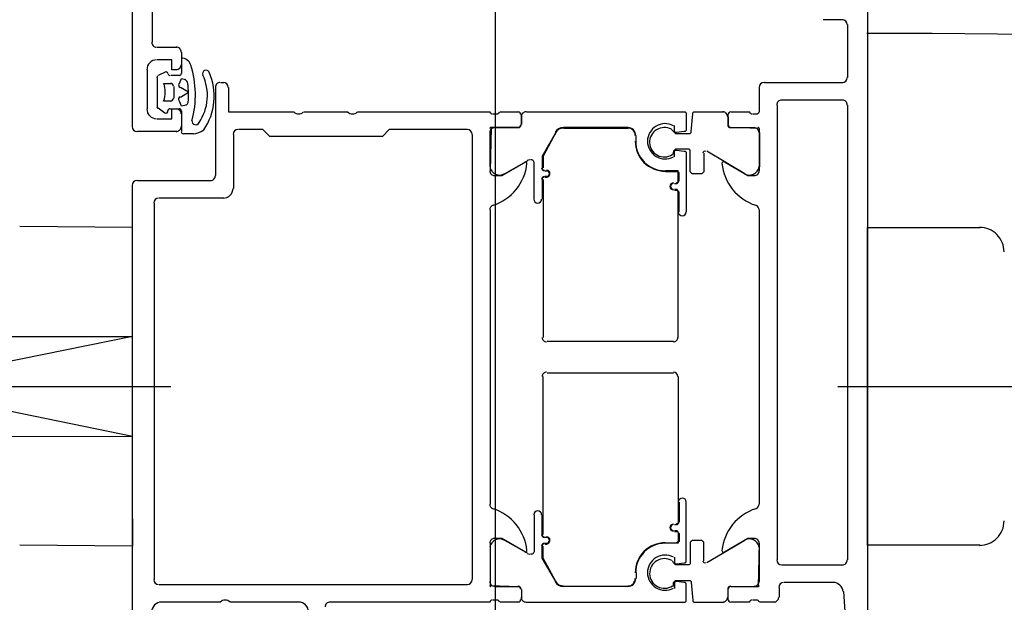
# Model space of a CAD drawing. Extents: x 2 to 87, y -108 to 11.
# Tile 314 of 352: x 49.7791 to 49.8796, y -31.7177 to -31.6583. Entities that reach past the tile are written whole.
import ezdxf

# ---------------------------------------------------------------- set-up
doc = ezdxf.new("R2010")
doc.units = 0
doc.header["$MEASUREMENT"] = 0
doc.linetypes.add('IMPORT-ACAD_ISO10W100', pattern=[18.000999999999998, 12, -3, 0.001, -3])
for name, color, linetype in [('13', 7, 'CONTINUOUS'), ('23', 7, 'CONTINUOUS'), ('32', 7, 'CONTINUOUS')]:
    doc.layers.add(name, color=color, linetype=linetype)

msp = doc.modelspace()

# ---------------------------------------------------------------- linework, layer by layer
at = {"layer": '13', "color": 62, "linetype": 'Continuous'}
msp.add_line((49.82759999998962, -31.59070000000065), (49.82759999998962, -32.74869999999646), dxfattribs=at)
at = {"layer": '23', "color": 62, "linetype": 'Continuous'}
msp.add_arc((49.86555182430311, -32.6913034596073), 1.031606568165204, 360, 90, dxfattribs=at)
at = {"layer": '32', "color": 62, "linetype": 'Continuous'}
for p, q in [((49.86559999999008, -31.65020000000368), (49.86559999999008, -31.74720000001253)), ((49.79259999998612, -31.65520000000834), (49.79259999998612, -31.66060000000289)), ((49.86309999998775, -31.65830000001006), (49.86109999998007, -31.65830000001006)), ((49.8635999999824, -31.66419999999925), (49.8635999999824, -31.6588000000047)), ((49.79309999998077, -31.66109999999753), (49.79509999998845, -31.66109999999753)), ((49.7955999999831, -31.66160000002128), (49.7955999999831, -31.66289999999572)), ((49.7955999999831, -31.66220000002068), (49.7955999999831, -31.66380000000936)), ((49.79209999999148, -31.66340000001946), (49.79209999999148, -31.66740000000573)), ((49.79309999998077, -31.66419999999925), (49.79309999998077, -31.66719999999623)), ((49.79399999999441, -31.66359999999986), (49.79319999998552, -31.66400000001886)), ((49.7953999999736, -31.66400000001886), (49.79449999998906, -31.66400000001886)), ((49.79379999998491, -31.66479999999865), (49.79449999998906, -31.66479999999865)), ((49.7947999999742, -31.6651000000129), (49.7947999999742, -31.66630000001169)), ((49.79909999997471, -31.67420000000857), (49.79909999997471, -31.66520000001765)), ((49.79959999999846, -31.6646999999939), (49.79989999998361, -31.6646999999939)), ((49.85459999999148, -31.66770000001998), (49.85459999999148, -31.66520000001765)), ((49.85509999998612, -31.6646999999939), (49.86309999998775, -31.6646999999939)), ((49.86309999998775, -31.66650000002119), (49.85689999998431, -31.66650000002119)), ((49.79319999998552, -31.66730000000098), (49.79389999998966, -31.66779999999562)), ((49.79449999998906, -31.66659999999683), (49.79379999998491, -31.66659999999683)), ((49.79439999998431, -31.66740000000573), (49.7953999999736, -31.66740000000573)), ((49.85639999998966, -31.66700000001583), (49.85639999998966, -31.71340000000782)), ((49.8635999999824, -31.71340000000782), (49.8635999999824, -31.66700000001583)), ((49.7955999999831, -31.66760000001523), (49.7955999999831, -31.66969999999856)), ((49.7955999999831, -31.66790000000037), (49.7955999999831, -31.66920000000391)), ((49.80809999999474, -31.66770000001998), (49.81259999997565, -31.66770000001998)), ((49.81359999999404, -31.66770000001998), (49.82709999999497, -31.66770000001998)), ((49.82739999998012, -31.66790000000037), (49.82779999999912, -31.66790000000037)), ((49.82809999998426, -31.66770000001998), (49.82999999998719, -31.66770000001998)), ((49.83029999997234, -31.66800000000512), (49.83029999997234, -31.66899999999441)), ((49.83029999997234, -31.66899999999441), (49.83029999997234, -31.66820000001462)), ((49.85139999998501, -31.66899999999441), (49.85139999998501, -31.66800000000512)), ((49.85139999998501, -31.66820000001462), (49.85139999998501, -31.66899999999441)), ((49.85169999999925, -31.66770000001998), (49.85359999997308, -31.66770000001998)), ((49.85389999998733, -31.66790000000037), (49.85429999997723, -31.66790000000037)), ((49.82759999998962, -31.66930000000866), (49.82999999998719, -31.66930000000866)), ((49.8411999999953, -31.66930000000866), (49.83459999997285, -31.66930000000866)), ((49.8411999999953, -31.66940000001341), (49.83459999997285, -31.66940000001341)), ((49.85169999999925, -31.66930000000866), (49.85409999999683, -31.66930000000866)), ((49.79509999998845, -31.66969999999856), (49.79109999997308, -31.66969999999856)), ((49.7957999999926, -31.66990000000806), (49.79679999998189, -31.66990000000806)), ((49.8008999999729, -31.67000000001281), (49.8008999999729, -31.67550000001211)), ((49.82529999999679, -31.71540000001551), (49.82529999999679, -31.67000000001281)), ((49.82709999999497, -31.67329999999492), (49.82709999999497, -31.66980000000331)), ((49.84199999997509, -31.67070000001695), (49.84199999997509, -31.67010000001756)), ((49.84199999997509, -31.67070000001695), (49.84199999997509, -31.67010000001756)), ((49.85459999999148, -31.66980000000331), (49.85459999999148, -31.67329999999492)), ((49.85309999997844, -31.67399999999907), (49.84919999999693, -31.67170000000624)), ((49.83090000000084, -31.67269999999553), (49.82859999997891, -31.67399999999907)), ((49.83139999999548, -31.67260000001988), (49.83119999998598, -31.67260000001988)), ((49.83159999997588, -31.67660000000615), (49.83159999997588, -31.67280000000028)), ((49.83269999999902, -31.67370000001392), (49.83289999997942, -31.67370000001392)), ((49.83269999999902, -31.67370000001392), (49.83289999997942, -31.67370000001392)), ((49.83289999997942, -31.67430000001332), (49.83269999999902, -31.67430000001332)), ((49.83289999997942, -31.67440000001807), (49.83269999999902, -31.67440000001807)), ((49.79109999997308, -31.67470000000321), (49.79859999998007, -31.67470000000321)), ((49.83239999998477, -31.67459999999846), (49.83239999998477, -31.67660000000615)), ((49.83249999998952, -31.67459999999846), (49.83249999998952, -31.69070000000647)), ((49.79989999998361, -31.6765000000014), (49.79329999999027, -31.6765000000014)), ((49.79279999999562, -31.67699999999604), (49.79279999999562, -31.71540000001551)), ((49.82709999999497, -31.67770000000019), (49.82709999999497, -31.70769999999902)), ((49.85459999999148, -31.70769999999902), (49.85459999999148, -31.67770000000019)), ((49.83289999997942, -31.69109999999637), (49.84579999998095, -31.69109999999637)), ((49.83289999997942, -31.69430000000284), (49.84579999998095, -31.69430000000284)), ((49.83249999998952, -31.71080000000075), (49.83249999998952, -31.69470000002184)), ((49.83159999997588, -31.70879999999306), (49.83159999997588, -31.71259999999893)), ((49.83239999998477, -31.71080000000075), (49.83239999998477, -31.70879999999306)), ((49.83090000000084, -31.71270000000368), (49.82859999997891, -31.71140000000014)), ((49.83289999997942, -31.71110000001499), (49.83269999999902, -31.71110000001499)), ((49.83289999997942, -31.71110000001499), (49.83269999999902, -31.71110000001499)), ((49.83269999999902, -31.71170000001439), (49.83289999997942, -31.71170000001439)), ((49.85309999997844, -31.71140000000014), (49.84919999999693, -31.71370000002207)), ((49.82709999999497, -31.71210000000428), (49.82709999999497, -31.7155999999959)), ((49.83269999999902, -31.71180000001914), (49.83289999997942, -31.71180000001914)), ((49.85459999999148, -31.7155999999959), (49.85459999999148, -31.71210000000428)), ((49.83139999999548, -31.71280000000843), (49.83119999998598, -31.71280000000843)), ((49.84199999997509, -31.71470000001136), (49.84199999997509, -31.71530000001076)), ((49.84199999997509, -31.71470000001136), (49.84199999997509, -31.71530000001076)), ((49.85689999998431, -31.71390000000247), (49.86309999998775, -31.71390000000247)), ((49.86219999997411, -31.71570000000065), (49.85709999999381, -31.71570000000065)), ((49.79329999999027, -31.71590000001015), (49.82479999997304, -31.71590000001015)), ((49.82759999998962, -31.71610000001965), (49.82999999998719, -31.71610000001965)), ((49.83029999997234, -31.7164000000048), (49.83029999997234, -31.71739999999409)), ((49.83029999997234, -31.7164000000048), (49.83029999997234, -31.71720000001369)), ((49.8411999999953, -31.71610000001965), (49.83459999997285, -31.71610000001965)), ((49.8411999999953, -31.71610000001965), (49.83459999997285, -31.71610000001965)), ((49.85139999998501, -31.71739999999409), (49.85139999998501, -31.7164000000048)), ((49.85139999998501, -31.71720000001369), (49.85139999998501, -31.7164000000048)), ((49.85169999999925, -31.71610000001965), (49.85409999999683, -31.71610000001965)), ((49.85659999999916, -31.7161999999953), (49.85659999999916, -31.71720000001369)), ((49.79959999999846, -31.71770000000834), (49.79359999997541, -31.71770000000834)), ((49.80760000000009, -31.71770000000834), (49.80059999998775, -31.71770000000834)), ((49.82709999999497, -31.71770000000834), (49.81079999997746, -31.71770000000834)), ((49.82779999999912, -31.71749999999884), (49.82739999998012, -31.71749999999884)), ((49.82999999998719, -31.71770000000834), (49.82809999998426, -31.71770000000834)), ((49.85359999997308, -31.71770000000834), (49.85169999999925, -31.71770000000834)), ((49.85429999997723, -31.71749999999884), (49.85389999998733, -31.71749999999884)), ((49.85609999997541, -31.71770000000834), (49.85459999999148, -31.71770000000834))]:
    msp.add_line(p, q, dxfattribs=at)
at = {"layer": '32', "color": 62, "linetype": 'IMPORT-ACAD_ISO10W100'}
for p, q in [((49.74809999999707, -31.69570000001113), (49.79449999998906, -31.69570000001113)), ((49.86259999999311, -31.69570000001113), (49.90009999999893, -31.69570000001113))]:
    msp.add_line(p, q, dxfattribs=at)
at = {"layer": '32', "color": 62, "linetype": 'Continuous'}
for points in [[(49.79059999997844, -31.66920000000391), (49.79059999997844, -31.60070000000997), (49.79399999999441, -31.60070000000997), (49.79509999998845, -31.601800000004), (49.79509999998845, -31.6024000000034), (49.79359999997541, -31.6024000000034)], [(49.79509999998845, -31.66340000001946), (49.79459999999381, -31.66340000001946), (49.79459999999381, -31.66240000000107), (49.79309999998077, -31.66240000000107)], [(49.7953999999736, -31.66479999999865), (49.7955999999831, -31.664300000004), (49.79599999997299, -31.66440000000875)], [(49.79549999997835, -31.66620000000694), (49.79629999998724, -31.66570000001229), (49.79549999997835, -31.66520000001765)], [(49.80039999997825, -31.66520000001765), (49.80039999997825, -31.66770000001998), (49.80709999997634, -31.66770000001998)], [(49.79309999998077, -31.66839999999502), (49.79459999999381, -31.66839999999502), (49.79459999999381, -31.66740000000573), (49.79509999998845, -31.66740000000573)], [(49.79609999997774, -31.66700000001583), (49.7955999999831, -31.66710000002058), (49.7953999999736, -31.66659999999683)], [(49.83079999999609, -31.66770000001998), (49.84689999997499, -31.66770000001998), (49.84699999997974, -31.66770000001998), (49.84709999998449, -31.66779999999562), (49.84709999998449, -31.66790000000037), (49.84709999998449, -31.66950000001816), (49.84709999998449, -31.66959999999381), (49.84699999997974, -31.66969999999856), (49.84689999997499, -31.66969999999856), (49.8460999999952, -31.66980000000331), (49.84599999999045, -31.66980000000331), (49.8458999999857, -31.66969999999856), (49.8458999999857, -31.66950000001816), (49.8458999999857, -31.66909999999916)], [(49.84560000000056, -31.66950000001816), (49.84579999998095, -31.66969999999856), (49.8458999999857, -31.66980000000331), (49.84599999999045, -31.66990000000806), (49.84599999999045, -31.66990000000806), (49.84739999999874, -31.66990000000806), (49.84749999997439, -31.66990000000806), (49.84759999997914, -31.66980000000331), (49.84759999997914, -31.66969999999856), (49.84779999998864, -31.66790000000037), (49.84779999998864, -31.66779999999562), (49.84789999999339, -31.66770000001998), (49.84799999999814, -31.66770000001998), (49.85089999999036, -31.66770000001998)], [(49.82479999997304, -31.66950000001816), (49.81680000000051, -31.66950000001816), (49.81609999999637, -31.6701999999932), (49.80459999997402, -31.6701999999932), (49.80389999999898, -31.66950000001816), (49.80139999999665, -31.66950000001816)], [(49.82999999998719, -31.66930000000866), (49.82719999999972, -31.66930000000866), (49.82709999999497, -31.67370000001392)], [(49.85459999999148, -31.67370000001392), (49.85459999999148, -31.66940000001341), (49.85169999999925, -31.66930000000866)], [(49.83379999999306, -31.66980000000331), (49.83239999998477, -31.67220000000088), (49.83239999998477, -31.67339999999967)], [(49.83379999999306, -31.66980000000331), (49.83249999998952, -31.67220000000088), (49.83249999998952, -31.67339999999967)], [(49.84889999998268, -31.67190000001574), (49.84889999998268, -31.67380000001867), (49.84879999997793, -31.67389999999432), (49.84869999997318, -31.67399999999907), (49.84859999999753, -31.67399999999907), (49.84769999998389, -31.67399999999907), (49.84769999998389, -31.67399999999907), (49.84759999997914, -31.67389999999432), (49.84749999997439, -31.67380000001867), (49.84749999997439, -31.67170000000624), (49.84749999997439, -31.67160000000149), (49.84739999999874, -31.67149999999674), (49.84739999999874, -31.67149999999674), (49.84599999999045, -31.67149999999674), (49.84599999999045, -31.67149999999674), (49.8458999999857, -31.67160000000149), (49.84579999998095, -31.67170000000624), (49.8456999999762, -31.67209999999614)], [(49.8458999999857, -31.67230000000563), (49.8458999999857, -31.67190000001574), (49.8458999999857, -31.67170000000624), (49.84599999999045, -31.67160000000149), (49.8460999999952, -31.67160000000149), (49.84689999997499, -31.67170000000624), (49.84699999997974, -31.67170000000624), (49.84709999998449, -31.67180000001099), (49.84709999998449, -31.67190000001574), (49.84709999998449, -31.67790000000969)], [(49.82759999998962, -31.67420000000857), (49.82829999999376, -31.67420000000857), (49.83069999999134, -31.67280000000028)], [(49.85099999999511, -31.67280000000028), (49.85339999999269, -31.67420000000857), (49.85409999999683, -31.67420000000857)], [(49.8458999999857, -31.67500000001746), (49.8460999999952, -31.67500000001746), (49.84619999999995, -31.67500000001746), (49.8462999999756, -31.67490000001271), (49.84639999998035, -31.67470000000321), (49.84639999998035, -31.67389999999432), (49.8462999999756, -31.67380000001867), (49.8462999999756, -31.67370000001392), (49.8460999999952, -31.67370000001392), (49.84499999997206, -31.67370000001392)], [(49.8458999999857, -31.67500000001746), (49.84599999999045, -31.67500000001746), (49.84619999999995, -31.67490000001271), (49.8462999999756, -31.67480000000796), (49.8462999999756, -31.67470000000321), (49.8462999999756, -31.67389999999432), (49.8462999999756, -31.67380000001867), (49.84619999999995, -31.67380000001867), (49.8460999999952, -31.67380000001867), (49.84499999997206, -31.67380000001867)], [(49.79359999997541, -31.72100000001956), (49.79509999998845, -31.72100000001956), (49.79509999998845, -31.72160000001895), (49.79399999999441, -31.72270000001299), (49.79059999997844, -31.72270000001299), (49.79059999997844, -31.67519999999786)], [(49.84639999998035, -31.67790000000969), (49.84639999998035, -31.675900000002), (49.8462999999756, -31.67579999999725), (49.84619999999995, -31.67560000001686), (49.8460999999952, -31.67560000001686), (49.8458999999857, -31.67560000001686)], [(49.8462999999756, -31.69070000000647), (49.8462999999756, -31.675900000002), (49.8462999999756, -31.67579999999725), (49.84619999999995, -31.67570000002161), (49.84599999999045, -31.67570000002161), (49.8458999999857, -31.67570000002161)], [(49.79059999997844, -31.70920000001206), (49.79059999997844, -31.71100000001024), (49.79059999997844, -31.70920000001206), (49.79059999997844, -31.6822000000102), (49.79059999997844, -31.68050000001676), (49.79059999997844, -31.67949999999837), (49.77909999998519, -31.67939999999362)], [(49.87709999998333, -31.71189999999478), (49.86559999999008, -31.71189999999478), (49.86559999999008, -31.67949999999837), (49.86559999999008, -31.71189999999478), (49.86559999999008, -31.67949999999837), (49.87709999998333, -31.67949999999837)], [(49.8462999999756, -31.69470000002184), (49.8462999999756, -31.70949999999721), (49.8462999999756, -31.70960000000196), (49.84619999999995, -31.70970000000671), (49.84599999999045, -31.70980000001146), (49.8458999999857, -31.70980000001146)], [(49.84639999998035, -31.70750000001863), (49.84639999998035, -31.70949999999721), (49.8462999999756, -31.70970000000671), (49.84619999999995, -31.70980000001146), (49.8460999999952, -31.70980000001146), (49.8458999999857, -31.70980000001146)], [(49.8458999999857, -31.71309999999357), (49.8458999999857, -31.71350000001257), (49.8458999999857, -31.71370000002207), (49.84599999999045, -31.71379999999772), (49.8460999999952, -31.71379999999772), (49.84689999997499, -31.71370000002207), (49.84699999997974, -31.71370000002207), (49.84709999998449, -31.71360000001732), (49.84709999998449, -31.71350000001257), (49.84709999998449, -31.70750000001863)], [(49.8458999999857, -31.71040000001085), (49.8460999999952, -31.71040000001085), (49.84619999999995, -31.71040000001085), (49.8462999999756, -31.71060000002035), (49.84639999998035, -31.710699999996), (49.84639999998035, -31.71150000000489), (49.8462999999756, -31.71160000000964), (49.8462999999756, -31.71170000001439), (49.8460999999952, -31.71170000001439), (49.84499999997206, -31.71170000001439)], [(49.8458999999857, -31.7105000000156), (49.84599999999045, -31.7105000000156), (49.84619999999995, -31.7105000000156), (49.8462999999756, -31.71060000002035), (49.8462999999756, -31.710699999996), (49.8462999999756, -31.71150000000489), (49.8462999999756, -31.71160000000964), (49.84619999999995, -31.71160000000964), (49.8460999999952, -31.71170000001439), (49.84499999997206, -31.71170000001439)], [(49.79059999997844, -31.71100000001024), (49.79059999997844, -31.71199999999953), (49.77909999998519, -31.71189999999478)], [(49.82709999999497, -31.71170000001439), (49.82709999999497, -31.7160000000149), (49.82999999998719, -31.71610000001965)], [(49.83069999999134, -31.71259999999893), (49.82829999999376, -31.71120000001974), (49.82759999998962, -31.71120000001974)], [(49.84889999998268, -31.71350000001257), (49.84889999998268, -31.71160000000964), (49.84879999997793, -31.71150000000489), (49.84869999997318, -31.71140000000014), (49.84859999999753, -31.71140000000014), (49.84769999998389, -31.71140000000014), (49.84769999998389, -31.71140000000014), (49.84759999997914, -31.71150000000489), (49.84749999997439, -31.71160000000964), (49.84749999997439, -31.71370000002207), (49.84749999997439, -31.71379999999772), (49.84739999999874, -31.71390000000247), (49.84739999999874, -31.71390000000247), (49.84599999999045, -31.71390000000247), (49.84599999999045, -31.71390000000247), (49.8458999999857, -31.71379999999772), (49.84579999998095, -31.71370000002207), (49.8456999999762, -31.71350000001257)], [(49.85409999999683, -31.71120000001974), (49.85339999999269, -31.71120000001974), (49.85099999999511, -31.71259999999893)], [(49.85169999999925, -31.71610000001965), (49.85449999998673, -31.71610000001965), (49.85459999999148, -31.71170000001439)], [(49.83379999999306, -31.7155999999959), (49.83239999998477, -31.71319999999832), (49.83239999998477, -31.71199999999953)], [(49.83379999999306, -31.7155999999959), (49.83249999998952, -31.71319999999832), (49.83249999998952, -31.71199999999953)], [(49.83079999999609, -31.71770000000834), (49.84689999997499, -31.71770000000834), (49.84699999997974, -31.71770000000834), (49.84709999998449, -31.71760000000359), (49.84709999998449, -31.71749999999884), (49.84709999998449, -31.71590000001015), (49.84709999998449, -31.7158000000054), (49.84699999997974, -31.71570000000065), (49.84689999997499, -31.71570000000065), (49.8460999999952, -31.7155999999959), (49.84599999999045, -31.7155999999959), (49.8458999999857, -31.71570000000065), (49.8458999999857, -31.71590000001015), (49.8458999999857, -31.71630000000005)], [(49.84579999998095, -31.71610000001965), (49.84579999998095, -31.71570000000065), (49.8458999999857, -31.7155999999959), (49.84599999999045, -31.71550000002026), (49.84599999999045, -31.71550000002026), (49.84739999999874, -31.71550000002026), (49.84749999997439, -31.71550000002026), (49.84759999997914, -31.7155999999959), (49.84759999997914, -31.71570000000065), (49.84779999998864, -31.71749999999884), (49.84779999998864, -31.71760000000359), (49.84789999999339, -31.71770000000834), (49.84799999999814, -31.71770000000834), (49.85089999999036, -31.71770000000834)], [(49.8635999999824, -31.7386000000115), (49.8635999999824, -31.72270000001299), (49.8631999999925, -31.7166000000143)]]:
    msp.add_lwpolyline(points, dxfattribs=at)
at = {"layer": '32', "color": 62, "linetype": 'IMPORT-ACAD_ISO10W100'}
msp.add_lwpolyline([(49.74059999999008, -31.70070000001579), (49.79059999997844, -31.70080000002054), (49.74059999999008, -31.69060000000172), (49.79059999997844, -31.69060000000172), (49.74059999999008, -31.70070000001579), (49.74059999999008, -31.69060000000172)], dxfattribs=at)
at = {"layer": '32', "color": 62, "linetype": 'Continuous'}
for centre, radius, start, end in [((49.86305181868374, -31.65879690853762), 0.0005000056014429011, 0.0006416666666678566, 89.99935833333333), ((49.7930518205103, -31.66059689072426), 0.0004999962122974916, 179.9995666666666, 270.0004361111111), ((49.79505182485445, -31.66159688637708), 0.0004999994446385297, 359.9982166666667, 90.00006388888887), ((49.7930518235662, -31.66339688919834), 0.0009999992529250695, 89.99995833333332, 180.0000444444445), ((49.79557209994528, -31.66321280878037), 0.001006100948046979, 15.87076388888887, 90.38825555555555), ((49.79505182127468, -31.66289688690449), 0.0005000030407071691, 270.0003472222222, 359.99965), ((49.78701044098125, -31.66596925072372), 0.01000000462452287, 344.8052, 17.6473638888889), ((49.79808646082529, -31.66379085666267), 0.000350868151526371, 114.1202805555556, 205.7330111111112), ((49.79808646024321, -31.66379085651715), 0.000350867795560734, 22.5074722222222, 114.1202027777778), ((49.79326498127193, -31.66420708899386), 0.0001947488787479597, 115.77295, 181.3605055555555), ((49.7940125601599, -31.6638171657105), 0.0002022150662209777, 10.67093055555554, 116.1989666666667), ((49.79441393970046, -31.66377704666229), 0.0002026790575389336, 180.7563027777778, 269.5314611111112), ((49.79536730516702, -31.66378174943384), 0.0001979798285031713, 269.4154333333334, 0.2996722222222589), ((49.79573609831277, -31.66487619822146), 0.0005000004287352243, 6.888666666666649, 69.67373055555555), ((49.79332998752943, -31.66602857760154), 0.004905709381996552, 325.7934111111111, 25.15653611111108), ((49.79290797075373, -31.66610951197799), 0.006024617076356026, 325.3497388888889, 24.02640833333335), ((49.86305183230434, -31.66419690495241), 0.0004999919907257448, 270.0034361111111, 360), ((49.79130885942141, -31.6656897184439), 0.002620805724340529, 339.9155444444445, 20.0844527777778), ((49.79447028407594, -31.66508970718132), 0.00030000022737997, 0.0002333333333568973, 90.00110277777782), ((49.79558789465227, -31.66495061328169), 0.0003000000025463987, 155.3846416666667, 240.7366527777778), ((49.78665436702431, -31.66597338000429), 0.009647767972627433, 355.6724805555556, 6.888630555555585), ((49.7995518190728, -31.66519693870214), 0.000499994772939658, 89.99940000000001, 179.9996805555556), ((49.79985182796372, -31.66519693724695), 0.0004999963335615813, 0.000152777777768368, 89.99984722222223), ((49.85505183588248, -31.66519690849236), 0.0005000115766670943, 90.0013277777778, 179.9986750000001), ((49.79447028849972, -31.66628970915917), 0.0002999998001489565, 270.0005361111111, 0.0002305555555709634), ((49.79558731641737, -31.66642913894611), 0.0003000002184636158, 119.2632750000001, 205.2538555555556), ((49.85685181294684, -31.66699690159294), 0.0004999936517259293, 89.99927222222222, 180.0007277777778), ((49.86305183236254, -31.66699689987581), 0.0004999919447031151, 359.9990777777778, 90.00092499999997), ((49.79305183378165, -31.66739688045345), 0.001000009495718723, 180.0005444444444, 269.9994555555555), ((49.79326466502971, -31.66716990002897), 0.0001943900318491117, 179.3559388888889, 240.2801388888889), ((49.79439736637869, -31.66758680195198), 0.000199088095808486, 89.73841666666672, 179.972363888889), ((49.79505185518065, -31.66789685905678), 0.0004999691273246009, 359.9921083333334, 90.0035388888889), ((49.79536850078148, -31.66758547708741), 0.000197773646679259, 359.9313833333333, 90.64416944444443), ((49.79597548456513, -31.66667874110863), 0.0002999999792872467, 283.7490083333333, 355.6725694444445), ((49.79399857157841, -31.66762708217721), 0.000203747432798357, 239.5399277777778, 11.42985833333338), ((49.80755182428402, -31.66717195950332), 0.0007249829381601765, 226.3958972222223, 313.6041027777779), ((49.81305182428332, -31.66717195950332), 0.0007249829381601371, 226.3958972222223, 313.6041027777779), ((49.82731934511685, -31.66761809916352), 0.0002788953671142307, 196.4199250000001, 271.1645416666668), ((49.82778426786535, -31.66761806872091), 0.0002789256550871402, 268.8371472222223, 343.5753861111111), ((49.82993182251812, -31.66799693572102), 0.000299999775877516, 359.9999583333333, 90.00004444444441), ((49.83076182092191, -31.66819690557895), 0.0004999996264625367, 89.99995833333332, 180.0000444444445), ((49.8508418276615, -31.66819690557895), 0.0004999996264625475, 359.9999583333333, 90.00004444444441), ((49.85167182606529, -31.66799688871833), 0.0002999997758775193, 89.99995833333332, 180.0000444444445), ((49.85381938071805, -31.66761802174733), 0.000278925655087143, 196.4246111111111, 271.16285), ((49.85428430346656, -31.66761805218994), 0.0002788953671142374, 268.8354583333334, 343.5800750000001), ((49.79105185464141, -31.66919686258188), 0.0005000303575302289, 180.0034777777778, 269.9965222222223), ((49.79505183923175, -31.66919690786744), 0.000499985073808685, 269.9930194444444, 0.001711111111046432), ((49.79703979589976, -31.66862977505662), 0.0003810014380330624, 174.048138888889, 335.7166111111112), ((49.79660353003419, -31.66776249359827), 0.002174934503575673, 274.5028777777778, 305.4200611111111), ((49.8013518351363, -31.66999695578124), 0.0005000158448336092, 90.0018166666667, 179.9981861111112), ((49.8247518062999, -31.66999695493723), 0.0005000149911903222, 0.001716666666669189, 89.9982805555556), ((49.82717182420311, -31.66939691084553), 0.0001199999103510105, 89.99995833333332, 180.0000444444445), ((49.82756182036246, -31.66980690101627), 0.000499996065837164, 89.99966388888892, 180.0003361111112), ((49.82993182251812, -31.66897691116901), 0.000299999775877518, 269.9999583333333, 4.444444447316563e-05), ((49.82996182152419, -31.66900723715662), 0.0002999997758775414, 269.9999583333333, 4.444444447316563e-05), ((49.834588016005, -31.67029684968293), 0.0009999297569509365, 89.99625833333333, 150.0103305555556), ((49.83458801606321, -31.67029684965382), 0.0009499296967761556, 89.99624722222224, 150.0103194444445), ((49.84115265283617, -31.67009610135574), 0.000799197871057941, 359.9422472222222, 90.06104999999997), ((49.841152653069, -31.67009610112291), 0.0007491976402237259, 359.9402861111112, 90.06299722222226), ((49.84495532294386, -31.67069690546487), 0.001798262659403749, 61.91804999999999, 180.0000166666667), ((49.84487053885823, -31.67079134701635), 0.00150083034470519, 61.11567222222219, 181.9928833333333), ((49.85164182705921, -31.66900723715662), 0.0002999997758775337, 179.9999583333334, 270.0000444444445), ((49.85167182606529, -31.66897686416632), 0.0002999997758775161, 179.9999583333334, 270.0000444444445), ((49.85404182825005, -31.66980690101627), 0.0004999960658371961, 359.999663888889, 90.00033611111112), ((49.8544318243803, -31.66939686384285), 0.0001199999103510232, 359.9999583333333, 90.00004444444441), ((49.79576465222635, -31.66973236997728), 0.000198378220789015, 180.1002055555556, 271.0493666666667), ((49.84495178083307, -31.67069697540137), 0.003049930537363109, 179.9986944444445, 270.0013222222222), ((49.84495178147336, -31.67069697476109), 0.002999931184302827, 179.9986861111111, 270.0013138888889), ((49.84495532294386, -31.67069690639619), 0.001798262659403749, 179.9999861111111, 298.0819527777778), ((49.84487053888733, -31.67079134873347), 0.001500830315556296, 181.9928194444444, 302.8700305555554), ((49.84900182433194, -31.67189841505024), 0.0002000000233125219, 60.00001111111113, 179.9999638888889), ((49.82805164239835, -31.67314113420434), 0.000999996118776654, 188.1816111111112, 302.7270111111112), ((49.82587521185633, -31.67245871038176), 0.005000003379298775, 287.7484472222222, 354.3773888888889), ((49.83071370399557, -31.67293505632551), 0.0001381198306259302, 354.3772972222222, 119.9999027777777), ((49.8311370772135, -31.67309690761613), 0.0005000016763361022, 89.99999166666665, 119.9998805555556), ((49.83135182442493, -31.67279690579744), 0.0001999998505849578, 359.9999583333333, 90.00004444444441), ((49.83265182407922, -31.67339690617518), 0.0002999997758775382, 179.9999583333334, 270.0000444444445), ((49.83265182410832, -31.67339690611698), 0.000249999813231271, 179.9999583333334, 270.0000444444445), ((49.8508899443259, -31.67293500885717), 0.0001381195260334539, 59.99990277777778, 185.6225083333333), ((49.85572843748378, -31.67245866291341), 0.005000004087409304, 185.6226055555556, 252.2515472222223), ((49.85355200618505, -31.67314113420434), 0.0009999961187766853, 237.272988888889, 351.8183888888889), ((49.79855183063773, -31.67419694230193), 0.0004999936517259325, 269.9992722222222, 0.000727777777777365), ((49.8275518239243, -31.6736969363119), 0.000499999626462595, 179.9999583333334, 270.0000444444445), ((49.83265182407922, -31.67459690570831), 0.0002999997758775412, 89.99995833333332, 180.0000444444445), ((49.83265182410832, -31.67459690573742), 0.0002499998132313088, 89.99995833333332, 180.0000444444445), ((49.83285182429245, -31.67399690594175), 0.0003500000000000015, 270, 90), ((49.83285182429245, -31.67399690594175), 0.0002999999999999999, 270, 90), ((49.85405182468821, -31.67369688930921), 0.0004999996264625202, 269.9999583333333, 4.444444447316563e-05), ((49.79105184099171, -31.67519695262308), 0.0005000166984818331, 90.00191388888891, 179.9980861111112), ((49.79985182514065, -31.67549694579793), 0.0009999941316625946, 269.9996638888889, 0.0003361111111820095), ((49.84580182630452, -31.67529690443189), 0.0003499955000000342, 90, 270), ((49.84580182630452, -31.67529690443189), 0.0002999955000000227, 90, 270), ((49.79325183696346, -31.67699695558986), 0.000500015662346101, 90.0008777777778, 179.9990083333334), ((49.8275518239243, -31.67769693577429), 0.0004999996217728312, 107.7483861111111, 180.0000194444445), ((49.83195182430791, -31.67659690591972), 0.0003999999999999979, 180, 360), ((49.85405182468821, -31.67769688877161), 0.0004999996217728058, 359.9999805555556, 72.25161388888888), ((49.84670182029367, -31.67789690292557), 0.000399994, 180, 360), ((49.877051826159, -31.68198028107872), 0.002499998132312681, 359.9999583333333, 90.00004444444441), ((49.83285182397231, -31.6906963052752), 0.0004499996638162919, 179.9999583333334, 270.0000444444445), ((49.84580157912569, -31.69069630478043), 0.0004500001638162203, 270.0000222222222, 0.0001083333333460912), ((49.83285182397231, -31.69469753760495), 0.0004499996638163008, 89.99995833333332, 180.0000444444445), ((49.84580157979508, -31.69469753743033), 0.0004499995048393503, 0.0009555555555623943, 90.00006388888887), ((49.82755181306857, -31.7076969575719), 0.0004999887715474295, 179.999925, 252.2515583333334), ((49.84670182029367, -31.70749693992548), 0.0003999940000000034, 360, 180), ((49.85405182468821, -31.70769690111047), 0.0004999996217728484, 287.7483861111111, 1.944444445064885e-05), ((49.82587520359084, -31.71293517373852), 0.005000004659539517, 5.622611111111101, 72.25155277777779), ((49.83195182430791, -31.70879693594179), 0.0003999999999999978, 360, 180), ((49.85572843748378, -31.71293512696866), 0.005000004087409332, 107.7484527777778, 174.3773944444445), ((49.84580182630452, -31.71009693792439), 0.0003499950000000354, 90, 270), ((49.877051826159, -31.70941351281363), 0.00249999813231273, 269.9999583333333, 4.444444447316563e-05), ((49.84580182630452, -31.71009693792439), 0.0002999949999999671, 90, 270), ((49.82755181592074, -31.71169694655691), 0.0004999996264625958, 89.99995833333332, 180.0000444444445), ((49.82805164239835, -31.71225270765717), 0.0009999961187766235, 57.27298888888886, 171.8183888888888), ((49.83265182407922, -31.7107969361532), 0.0002999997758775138, 179.9999583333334, 270.0000444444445), ((49.83265182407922, -31.71199693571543), 0.0002999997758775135, 89.99995833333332, 180.0000444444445), ((49.83265182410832, -31.7107969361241), 0.0002499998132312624, 179.9999583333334, 270.0000444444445), ((49.83265182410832, -31.71199693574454), 0.000249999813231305, 89.99995833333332, 180.0000444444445), ((49.83285182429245, -31.71139693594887), 0.0003499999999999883, 270, 90), ((49.83285182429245, -31.71139693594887), 0.0002999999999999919, 270, 90), ((49.84495178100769, -31.71469686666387), 0.003049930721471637, 89.99995833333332, 180.0000444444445), ((49.84495178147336, -31.71469686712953), 0.002999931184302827, 89.99868611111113, 180.0013138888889), ((49.85355200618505, -31.71225270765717), 0.0009999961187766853, 8.18161111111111, 122.7270111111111), ((49.85405182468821, -31.71169690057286), 0.0004999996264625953, 359.9999583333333, 90.00004444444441), ((49.83071369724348, -31.71245882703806), 0.0001381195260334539, 239.9999027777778, 5.622508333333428), ((49.8311370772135, -31.71229693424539), 0.0005000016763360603, 240.0001194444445, 270.0000083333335), ((49.83135182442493, -31.71259693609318), 0.0001999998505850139, 269.9999583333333, 4.444444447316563e-05), ((49.8508899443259, -31.71245878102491), 0.0001381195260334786, 174.3774916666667, 300.0000972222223), ((49.84495532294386, -31.71469693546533), 0.001798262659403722, 61.91804999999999, 180.0000166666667), ((49.84489052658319, -31.71477597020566), 0.001516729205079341, 60.04016111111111, 181.3831361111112), ((49.84900182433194, -31.71349542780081), 0.0002000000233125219, 180.0000333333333, 299.9999861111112), ((49.85685182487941, -31.71339689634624), 0.0005000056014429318, 180.0006416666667, 269.9993583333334), ((49.8630518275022, -31.71339690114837), 0.000499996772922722, 269.9996305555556, 359.9999111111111), ((49.844955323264, -31.71469693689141), 0.001798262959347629, 179.9999694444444, 298.0819361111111), ((49.7932518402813, -31.71539692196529), 0.0005000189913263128, 180.0021750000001, 269.998738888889), ((49.82475181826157, -31.71539693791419), 0.000500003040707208, 270.0003472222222, 359.99965), ((49.82756182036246, -31.71558694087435), 0.0004999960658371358, 179.9996638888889, 270.0003361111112), ((49.83458801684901, -31.71509699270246), 0.0009999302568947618, 209.9896222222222, 270.0036944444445), ((49.8345880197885, -31.71509698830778), 0.0009499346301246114, 209.9895055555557, 269.9997277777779), ((49.84115265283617, -31.71529774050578), 0.0007991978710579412, 269.9389527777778, 0.05775555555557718), ((49.84115265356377, -31.71529774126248), 0.0007491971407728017, 269.936963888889, 0.05967500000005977), ((49.84489052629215, -31.71477596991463), 0.001516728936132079, 181.3831472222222, 302.7261222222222), ((49.85404182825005, -31.71558694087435), 0.0004999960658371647, 269.9996638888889, 0.0003361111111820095), ((49.85705182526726, -31.71619690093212), 0.0004999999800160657, 90.00011111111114, 180), ((49.86212071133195, -31.7166969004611), 0.0009999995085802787, 4.085816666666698, 90.0000027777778), ((49.82717181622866, -31.71599697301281), 0.0001199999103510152, 179.9999583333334, 270.0000444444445), ((49.82993181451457, -31.71641697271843), 0.000299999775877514, 359.9999583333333, 90.00004444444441), ((49.82996182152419, -31.716386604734), 0.0002999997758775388, 359.9999583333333, 90.00004444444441), ((49.85164182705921, -31.716386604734), 0.0002999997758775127, 89.99995833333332, 180.0000444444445), ((49.85167182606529, -31.71641692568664), 0.0002999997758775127, 89.99995833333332, 180.0000444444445), ((49.8544318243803, -31.71599692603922), 0.0001199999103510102, 269.9999583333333, 4.444444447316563e-05), ((49.79355183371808, -31.71869695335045), 0.001000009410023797, 90.0005388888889, 179.9990583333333), ((49.80005182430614, -31.7182219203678), 0.0007249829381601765, 46.39589722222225, 133.6041027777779), ((49.80755181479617, -31.7186969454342), 0.001000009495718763, 0.0005444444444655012, 89.99945555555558), ((49.81075182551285, -31.71819693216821), 0.0004999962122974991, 89.99956666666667, 180.0004361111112), ((49.82731933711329, -31.71777578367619), 0.0002788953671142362, 88.83545833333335, 163.580075), ((49.8277842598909, -31.7177758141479), 0.0002789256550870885, 16.42461111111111, 91.16284999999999), ((49.82993181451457, -31.71739694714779), 0.000299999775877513, 269.9999583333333, 4.444444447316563e-05), ((49.83076182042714, -31.71719693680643), 0.0004999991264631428, 180.0000138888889, 270.0001000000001), ((49.8508418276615, -31.71719693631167), 0.000499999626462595, 269.9999583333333, 4.444444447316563e-05), ((49.85167182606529, -31.71739690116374), 0.000299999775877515, 179.9999583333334, 270.0000444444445), ((49.85381938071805, -31.71777576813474), 0.0002789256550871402, 88.83714722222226, 163.5753861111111), ((49.85428430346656, -31.71777573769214), 0.0002788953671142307, 16.41992499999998, 91.16454166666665), ((49.85605182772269, -31.71719690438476), 0.0004999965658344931, 269.9997222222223, 0.0003944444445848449)]:
    msp.add_arc(centre, radius, start, end, dxfattribs=at)

doc.saveas('drawing.dxf')
